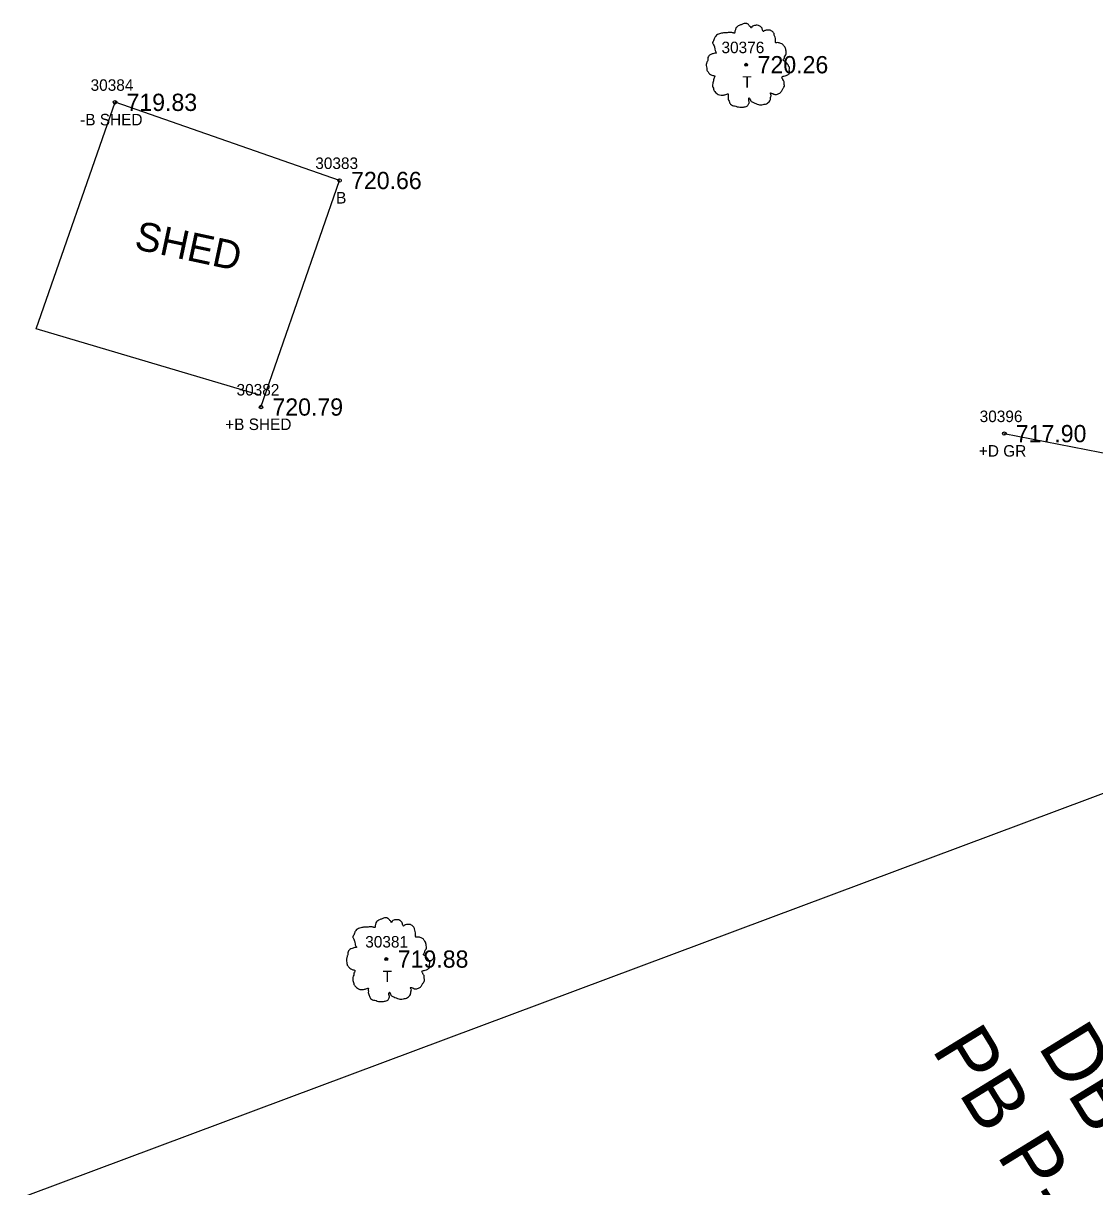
# Model space of a CAD drawing. Extents: x 1375131 to 1378678, y 999028 to 1004053.
# Drawn here: x 1377489.3 to 1377582.4, y 1001130.3 to 1001231.3 of the extents above; entities that cross this region are included whole.
import ezdxf

# ---------------------------------------------------------------- set-up
doc = ezdxf.new("R2010")
doc.units = 0
for name, color, linetype in [('RD_EX_Bldg', 7, 'Continuous'), ('RD_EX_Bldg_txCode', 7, 'Continuous'), ('RD_EX_Driveway', 7, 'Continuous'), ('RD_EX_Driveway_txCode', 7, 'Continuous'), ('RD_EX_DV_Prop', 7, 'Continuous'), ('RD_EX_DV_TX_Prop(Owner ID)', 7, 'Continuous'), ('RD_EX_TX_Bldg_ELEV', 7, 'Continuous'), ('RD_EX_TX_Driveway_ELEV', 7, 'Continuous'), ('RD_EX_TX_VEG_ELEV', 7, 'Continuous'), ('RD_EX_VEG', 7, 'Continuous'), ('RD_EX_VEG_txCode', 7, 'Continuous'), ('RD_SMD_Locator', 7, 'Continuous'), ('RD_TX_Bldg', 7, 'Continuous')]:
    doc.layers.add(name, color=color, linetype=linetype)

msp = doc.modelspace()

# ---------------------------------------------------------------- linework, layer by layer
at = {"layer": 'RD_EX_Bldg'}
for points in [[(1377509.95, 1001199), (1377490.42, 1001204.8), (1377497.27, 1001224.47)], [(1377509.95, 1001198), (1377516.78, 1001217.68), (1377497.27, 1001224.47)]]:
    msp.add_lwpolyline(points, dxfattribs=at)
at = {"layer": 'RD_EX_Driveway'}
msp.add_lwpolyline([(1377574.53, 1001195.69), (1377601.83, 1001190.37), (1377614.05, 1001191.81), (1377619.3, 1001194.21), (1377622.32, 1001188.23)], dxfattribs=at)
at = {"layer": 'RD_EX_DV_Prop'}
msp.add_line((1377290.9, 1001055.28), (1377619.37, 1001177.98), dxfattribs=at)
at = {"layer": 'RD_EX_VEG'}
for centre, radius in [((1377552.1, 1001227.74), 0.125), ((1377552.09, 1001227.73), 0.00005), ((1377520.84, 1001150.04), 0.125), ((1377520.83, 1001150.03), 0.00005)]:
    msp.add_circle(centre, radius, dxfattribs=at)
for points in [[(1377552.17, 1001231.32), (1377552.02, 1001231.33), (1377551.85, 1001231.28), (1377551.73, 1001231.23), (1377551.62, 1001231.2), (1377551.5, 1001231.15), (1377551.35, 1001231.06), (1377551.24, 1001230.96), (1377551.18, 1001230.83), (1377551.15, 1001230.72), (1377551.13, 1001230.58), (1377551.13, 1001230.5), (1377551.07, 1001230.48), (1377550.99, 1001230.5), (1377550.87, 1001230.53), (1377550.74, 1001230.53), (1377550.62, 1001230.53), (1377550.44, 1001230.52), (1377550.27, 1001230.52), (1377550.13, 1001230.5), (1377549.97, 1001230.47), (1377549.78, 1001230.41), (1377549.61, 1001230.35), (1377549.46, 1001230.22), (1377549.33, 1001229.98), (1377549.27, 1001229.81), (1377549.19, 1001229.68), (1377549.27, 1001229.46), (1377549.36, 1001229.29), (1377549.37, 1001229.19), (1377549.41, 1001228.97), (1377549.46, 1001228.86), (1377549.52, 1001228.76), (1377549.48, 1001228.75), (1377549.29, 1001228.72), (1377549.14, 1001228.67), (1377548.93, 1001228.56), (1377548.82, 1001228.45), (1377548.77, 1001228.29), (1377548.76, 1001228.11), (1377548.71, 1001228.01), (1377548.67, 1001227.87), (1377548.66, 1001227.84), (1377548.63, 1001227.67), (1377548.68, 1001227.45), (1377548.69, 1001227.27), (1377548.76, 1001227.16), (1377548.83, 1001227.07), (1377548.92, 1001226.95), (1377549.12, 1001226.84), (1377549.28, 1001226.79), (1377549.38, 1001226.77), (1377549.29, 1001226.52), (1377549.27, 1001226.35), (1377549.21, 1001226.15), (1377549.21, 1001226.11), (1377549.18, 1001225.87), (1377549.26, 1001225.71), (1377549.29, 1001225.52), (1377549.38, 1001225.41), (1377549.52, 1001225.26), (1377549.68, 1001225.15), (1377549.93, 1001225.09), (1377550.13, 1001225.1), (1377550.42, 1001225.19), (1377550.54, 1001225.22), (1377550.53, 1001225.14), (1377550.54, 1001224.95), (1377550.54, 1001224.74), (1377550.62, 1001224.57), (1377550.67, 1001224.44), (1377550.74, 1001224.31), (1377550.91, 1001224.2), (1377551.1, 1001224.16), (1377551.32, 1001224.09), (1377551.54, 1001224.05), (1377551.79, 1001224.04), (1377552.09, 1001224.11), (1377552.23, 1001224.17), (1377552.28, 1001224.26), (1377552.38, 1001224.45), (1377552.35, 1001224.56), (1377552.37, 1001224.86), (1377552.42, 1001224.77), (1377552.5, 1001224.6), (1377552.75, 1001224.45), (1377552.95, 1001224.36), (1377553.19, 1001224.29), (1377553.34, 1001224.25), (1377553.58, 1001224.29), (1377553.77, 1001224.32), (1377553.95, 1001224.39), (1377554.1, 1001224.52), (1377554.19, 1001224.66), (1377554.22, 1001224.8), (1377554.25, 1001224.99), (1377554.28, 1001225.07)], [(1377554.28, 1001225.07), (1377554.24, 1001225.16), (1377554.22, 1001225.29), (1377554.25, 1001225.27), (1377554.34, 1001225.25), (1377554.48, 1001225.19), (1377554.59, 1001225.15), (1377554.75, 1001225.16), (1377554.89, 1001225.21), (1377555.12, 1001225.35), (1377555.25, 1001225.59), (1377555.39, 1001225.79), (1377555.43, 1001225.95), (1377555.4, 1001226.06), (1377555.39, 1001226.31), (1377555.29, 1001226.44), (1377555.27, 1001226.5), (1377555.22, 1001226.7), (1377555.25, 1001226.72), (1377555.39, 1001226.75), (1377555.58, 1001226.81), (1377555.72, 1001226.87), (1377555.83, 1001226.96), (1377555.87, 1001227.07), (1377555.85, 1001227.27), (1377555.88, 1001227.47), (1377555.84, 1001227.55), (1377555.79, 1001227.62), (1377555.75, 1001227.72), (1377555.68, 1001227.8), (1377555.63, 1001227.87), (1377555.58, 1001227.92), (1377555.52, 1001228), (1377555.43, 1001228.06), (1377555.35, 1001228.09), (1377555.33, 1001228.16), (1377555.4, 1001228.26), (1377555.43, 1001228.31), (1377555.44, 1001228.42), (1377555.55, 1001228.6), (1377555.58, 1001228.8), (1377555.55, 1001229.01), (1377555.53, 1001229.15), (1377555.45, 1001229.29), (1377555.35, 1001229.41), (1377555.29, 1001229.5), (1377555.2, 1001229.56), (1377555.04, 1001229.62), (1377554.92, 1001229.65), (1377554.74, 1001229.65), (1377554.64, 1001229.67), (1377554.65, 1001229.7), (1377554.65, 1001229.77), (1377554.65, 1001229.91), (1377554.62, 1001230.13), (1377554.54, 1001230.38), (1377554.54, 1001230.4), (1377554.49, 1001230.52), (1377554.38, 1001230.62), (1377554.29, 1001230.67), (1377554.19, 1001230.73), (1377554.07, 1001230.75), (1377553.92, 1001230.75), (1377553.78, 1001230.72), (1377553.68, 1001230.67), (1377553.59, 1001230.61), (1377553.55, 1001230.68), (1377553.5, 1001230.83), (1377553.48, 1001230.91), (1377553.4, 1001231), (1377553.29, 1001231.1), (1377553.07, 1001231.16), (1377552.75, 1001231.12), (1377552.6, 1001231.02), (1377552.53, 1001230.93), (1377552.5, 1001231), (1377552.4, 1001231.1), (1377552.35, 1001231.18), (1377552.27, 1001231.25), (1377552.19, 1001231.3), (1377552.14, 1001231.32)], [(1377520.91, 1001153.62), (1377520.76, 1001153.63), (1377520.59, 1001153.58), (1377520.47, 1001153.53), (1377520.36, 1001153.5), (1377520.24, 1001153.45), (1377520.09, 1001153.36), (1377519.98, 1001153.26), (1377519.92, 1001153.13), (1377519.89, 1001153.02), (1377519.87, 1001152.88), (1377519.87, 1001152.8), (1377519.81, 1001152.78), (1377519.73, 1001152.8), (1377519.61, 1001152.83), (1377519.48, 1001152.83), (1377519.36, 1001152.83), (1377519.18, 1001152.82), (1377519.01, 1001152.82), (1377518.87, 1001152.8), (1377518.71, 1001152.77), (1377518.52, 1001152.71), (1377518.34, 1001152.65), (1377518.19, 1001152.52), (1377518.07, 1001152.28), (1377518.01, 1001152.11), (1377517.93, 1001151.98), (1377518.01, 1001151.76), (1377518.09, 1001151.58), (1377518.11, 1001151.48), (1377518.14, 1001151.27), (1377518.19, 1001151.16), (1377518.26, 1001151.06), (1377518.22, 1001151.05), (1377518.03, 1001151.02), (1377517.88, 1001150.97), (1377517.67, 1001150.86), (1377517.56, 1001150.75), (1377517.51, 1001150.58), (1377517.49, 1001150.41), (1377517.45, 1001150.31), (1377517.41, 1001150.17), (1377517.4, 1001150.13), (1377517.37, 1001149.97), (1377517.42, 1001149.75), (1377517.43, 1001149.57), (1377517.49, 1001149.46), (1377517.57, 1001149.37), (1377517.66, 1001149.25), (1377517.86, 1001149.14), (1377518.02, 1001149.09), (1377518.12, 1001149.07), (1377518.03, 1001148.82), (1377518.01, 1001148.65), (1377517.94, 1001148.45), (1377517.94, 1001148.41), (1377517.92, 1001148.17), (1377517.99, 1001148.01), (1377518.03, 1001147.82), (1377518.12, 1001147.71), (1377518.26, 1001147.56), (1377518.42, 1001147.45), (1377518.67, 1001147.39), (1377518.87, 1001147.4), (1377519.16, 1001147.49), (1377519.28, 1001147.52), (1377519.27, 1001147.44), (1377519.28, 1001147.25), (1377519.28, 1001147.04), (1377519.36, 1001146.87), (1377519.41, 1001146.74), (1377519.48, 1001146.61), (1377519.64, 1001146.5), (1377519.84, 1001146.46), (1377520.06, 1001146.39), (1377520.28, 1001146.35), (1377520.53, 1001146.34), (1377520.83, 1001146.41), (1377520.97, 1001146.47), (1377521.02, 1001146.56), (1377521.12, 1001146.75), (1377521.09, 1001146.86), (1377521.11, 1001147.16), (1377521.16, 1001147.07), (1377521.24, 1001146.9), (1377521.49, 1001146.75), (1377521.69, 1001146.66), (1377521.93, 1001146.59), (1377522.08, 1001146.55), (1377522.32, 1001146.59), (1377522.51, 1001146.62), (1377522.69, 1001146.69), (1377522.84, 1001146.82), (1377522.93, 1001146.96), (1377522.96, 1001147.1), (1377522.99, 1001147.29), (1377523.02, 1001147.37)], [(1377523.02, 1001147.37), (1377522.98, 1001147.46), (1377522.96, 1001147.59), (1377522.99, 1001147.57), (1377523.08, 1001147.55), (1377523.22, 1001147.49), (1377523.33, 1001147.45), (1377523.49, 1001147.46), (1377523.63, 1001147.51), (1377523.85, 1001147.65), (1377523.99, 1001147.89), (1377524.13, 1001148.09), (1377524.17, 1001148.25), (1377524.14, 1001148.36), (1377524.13, 1001148.61), (1377524.03, 1001148.74), (1377524, 1001148.8), (1377523.95, 1001149), (1377523.99, 1001149.02), (1377524.13, 1001149.05), (1377524.32, 1001149.11), (1377524.45, 1001149.17), (1377524.57, 1001149.26), (1377524.6, 1001149.37), (1377524.59, 1001149.57), (1377524.62, 1001149.77), (1377524.58, 1001149.85), (1377524.53, 1001149.92), (1377524.49, 1001150.02), (1377524.42, 1001150.1), (1377524.37, 1001150.17), (1377524.32, 1001150.22), (1377524.25, 1001150.3), (1377524.17, 1001150.36), (1377524.09, 1001150.38), (1377524.07, 1001150.46), (1377524.14, 1001150.56), (1377524.17, 1001150.61), (1377524.18, 1001150.72), (1377524.29, 1001150.9), (1377524.32, 1001151.1), (1377524.29, 1001151.31), (1377524.27, 1001151.45), (1377524.19, 1001151.58), (1377524.09, 1001151.71), (1377524.03, 1001151.8), (1377523.94, 1001151.86), (1377523.78, 1001151.92), (1377523.65, 1001151.95), (1377523.48, 1001151.95), (1377523.38, 1001151.97), (1377523.39, 1001152), (1377523.39, 1001152.07), (1377523.39, 1001152.21), (1377523.35, 1001152.43), (1377523.28, 1001152.68), (1377523.28, 1001152.7), (1377523.23, 1001152.82), (1377523.12, 1001152.92), (1377523.03, 1001152.97), (1377522.93, 1001153.03), (1377522.81, 1001153.05), (1377522.66, 1001153.05), (1377522.52, 1001153.02), (1377522.42, 1001152.97), (1377522.33, 1001152.91), (1377522.29, 1001152.98), (1377522.24, 1001153.13), (1377522.22, 1001153.21), (1377522.14, 1001153.3), (1377522.03, 1001153.4), (1377521.81, 1001153.46), (1377521.49, 1001153.42), (1377521.34, 1001153.32), (1377521.27, 1001153.23), (1377521.24, 1001153.3), (1377521.14, 1001153.4), (1377521.09, 1001153.48), (1377521.01, 1001153.55), (1377520.93, 1001153.6), (1377520.88, 1001153.62)]]:
    msp.add_spline(points, degree=3, dxfattribs=at)
at = {"layer": 'RD_SMD_Locator'}
for centre, radius in [((1377552.1, 1001227.74), 0.075), ((1377497.27, 1001224.47), 0.15), ((1377516.78, 1001217.68), 0.15), ((1377509.95, 1001198), 0.15), ((1377574.53, 1001195.69), 0.15), ((1377520.84, 1001150.04), 0.075)]:
    msp.add_circle(centre, radius, dxfattribs=at)

# ---------------------------------------------------------------- texts
at = {"layer": 'RD_EX_Bldg_txCode'}
for s, p in [('30384', (1377495.15, 1001225.47)), ('-B SHED', (1377494.24, 1001222.47)), ('30383', (1377514.67, 1001218.68)), ('B', (1377516.48, 1001215.68)), ('30382', (1377507.83, 1001199)), ('+B SHED', (1377506.84, 1001196))]:
    msp.add_text(s, height=1, dxfattribs=at).set_placement(p)
at = {"layer": 'RD_EX_Driveway_txCode'}
for s, p in [('30396', (1377572.39, 1001196.69)), ('+D GR', (1377572.32, 1001193.69))]:
    msp.add_text(s, height=1, dxfattribs=at).set_placement(p)
at = {"layer": 'RD_EX_DV_TX_Prop(Owner ID)'}
for s, p in [('PB P-56 PG 271', (1377568.17, 1001142.21)), ('DB 731 PG 54', (1377577.39, 1001142.47))]:
    msp.add_text(s, height=5, rotation=301.5778, dxfattribs=at).set_placement(p)
at = {"layer": 'RD_EX_TX_Bldg_ELEV'}
for s, p in [('719.83', (1377498.27, 1001223.72)), ('720.66', (1377517.78, 1001216.93)), ('720.79', (1377510.95, 1001197.25))]:
    msp.add_text(s, height=1.5, dxfattribs=at).set_placement(p)
at = {"layer": 'RD_EX_TX_Driveway_ELEV'}
msp.add_text('717.90', height=1.5, dxfattribs=at).set_placement((1377575.53, 1001194.94))
at = {"layer": 'RD_EX_TX_VEG_ELEV'}
for s, p in [('720.26', (1377553.1, 1001226.99)), ('719.88', (1377521.84, 1001149.29))]:
    msp.add_text(s, height=1.5, dxfattribs=at).set_placement(p)
at = {"layer": 'RD_EX_VEG_txCode'}
for s, p in [('30376', (1377549.96, 1001228.74)), ('T', (1377551.78, 1001225.74)), ('30381', (1377519.01, 1001151.04)), ('T', (1377520.52, 1001148.04))]:
    msp.add_text(s, height=1, dxfattribs=at).set_placement(p)
at = {"layer": 'RD_TX_Bldg'}
msp.add_text('SHED', height=2.5, rotation=347.9152, dxfattribs=at).set_placement((1377498.86, 1001211.75))

doc.saveas('drawing.dxf')
